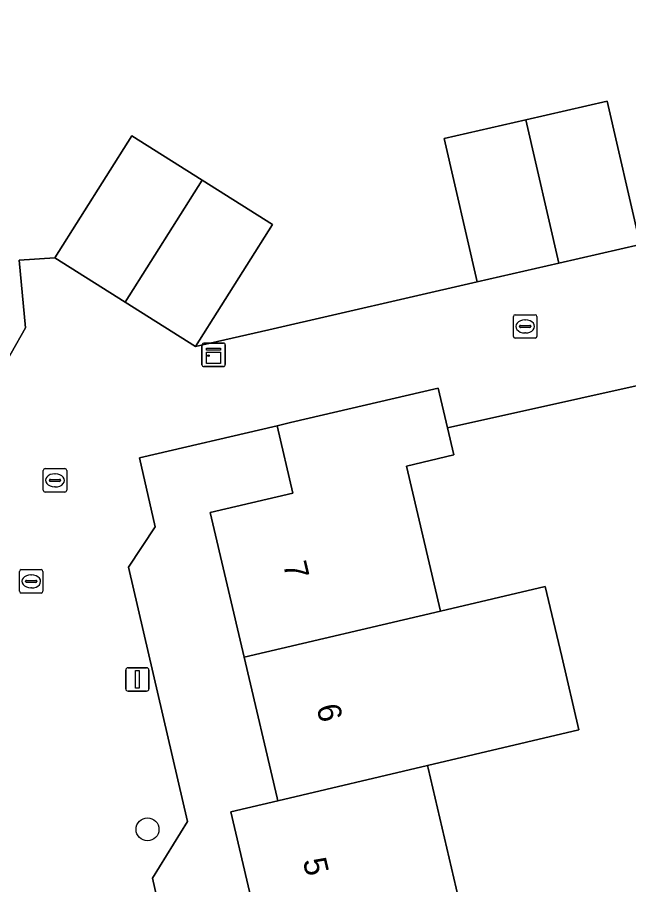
# Model space of a CAD drawing. Extents: x 158455 to 159797, y 387218 to 388672.
# Drawn here: x 159557.81 to 159583.95, y 388045.83 to 388082.92 of the extents above; entities that cross this region are included whole.
import ezdxf

# ---------------------------------------------------------------- set-up
doc = ezdxf.new("R2010")
doc.units = 0
for name, color, linetype in [('IMGEO_Boom', 7, 'Continuous'), ('IMGEO_Erf', 7, 'Continuous'), ('IMGEO_Hek', 7, 'Continuous'), ('IMGEO_Kast', 7, 'Continuous'), ('IMGEO_Kolk', 7, 'Continuous'), ('IMGEO_Lichtmast', 7, 'Continuous'), ('IMGEO_Muur', 7, 'Continuous'), ('IMGEO_Pand', 7, 'Continuous'), ('IMGEO_Pand_nummerreeks', 7, 'Continuous'), ('IMGEO_Rijbaan_lokaal_open', 7, 'Continuous'), ('IMGEO_Rioolput', 7, 'Continuous')]:
    doc.layers.add(name, color=color, linetype=linetype)

msp = doc.modelspace()

# ---------------------------------------------------------------- linework, layer by layer
at = {"layer": 'IMGEO_Boom'}
msp.add_circle((159563.373, 388048.195), 0.489, dxfattribs=at)
at = {"layer": 'IMGEO_Erf'}
for points in [[(159576.063, 388077.731), (159579.55, 388078.533), (159583.033, 388079.335), (159584.444, 388073.204), (159589.843, 388074.453), (159588.033, 388082.477), (159589.782, 388082.878), (159593.172, 388083.658)], [(159511.369, 388059.44), (159538.191, 388065.78), (159540.599, 388064.037), (159555.684, 388065.309), (159558.15, 388069.643), (159557.881, 388072.53), (159559.407, 388072.638), (159562.699, 388077.855), (159565.708, 388075.956), (159568.721, 388074.054), (159565.429, 388068.838), (159568.565, 388069.557), (159577.474, 388071.6), (159576.063, 388077.731)], [(159587.6, 388067.902), (159576.205, 388065.361), (159576.475, 388064.207), (159574.446, 388063.731), (159575.899, 388057.531), (159580.379, 388058.587), (159581.082, 388055.589), (159581.818, 388052.448), (159577.338, 388051.392), (159575.345, 388050.922), (159575.371, 388050.813), (159576.772, 388044.833)], [(159568.356, 388042.863), (159566.933, 388048.939), (159568.947, 388049.414), (159568.916, 388049.548), (159567.509, 388055.553), (159566.057, 388061.747), (159569.586, 388062.574), (159568.912, 388065.451), (159563.025, 388064.079), (159563.703, 388061.136), (159562.562, 388059.405), (159565.079, 388048.538), (159563.585, 388046.114), (159565.928, 388035.756)]]:
    msp.add_lwpolyline(points, dxfattribs=at)
at = {"layer": 'IMGEO_Hek'}
msp.add_lwpolyline([(159576.205, 388065.361), (159587.6, 388067.902), (159587.893, 388066.613)], dxfattribs=at)
at = {"layer": 'IMGEO_Kast'}
for p, q in [((159565.699, 388068.06), (159565.699, 388068.901)), ((159565.699, 388068.901), (159565.699, 388068.06)), ((159565.774, 388068.985), (159566.615, 388068.985)), ((159566.615, 388068.985), (159565.774, 388068.985)), ((159566.699, 388068.91), (159566.699, 388068.069)), ((159566.699, 388068.069), (159566.699, 388068.91)), ((159566.624, 388067.985), (159565.783, 388067.985)), ((159565.783, 388067.985), (159566.624, 388067.985))]:
    msp.add_line(p, q, dxfattribs=at)
for points in [[(159565.894, 388068.775), (159566.494, 388068.775), (159566.494, 388068.69), (159565.894, 388068.69), (159565.894, 388068.775)], [(159565.894, 388068.6), (159566.494, 388068.6), (159566.494, 388068.111), (159565.894, 388068.111), (159565.894, 388068.6)]]:
    msp.add_lwpolyline(points, dxfattribs=at)
msp.add_circle((159565.978, 388068.449), 0.0377, dxfattribs=at)
for centre, start, end in [((159565.777, 388068.907), 92.4484, 184.2845), ((159565.777, 388068.907), 92.4484, 184.2845), ((159566.621, 388068.907), 2.4484, 94.2845), ((159566.621, 388068.907), 2.4484, 94.2845), ((159565.777, 388068.063), 182.4484, 274.2845), ((159565.777, 388068.063), 182.4484, 274.2845), ((159566.621, 388068.063), 272.4484, 4.2845), ((159566.621, 388068.063), 272.4484, 4.2845)]:
    msp.add_arc(centre, 0.0779, start, end, dxfattribs=at)
at = {"layer": 'IMGEO_Kolk'}
for p, q in [((159579.019, 388069.276), (159579.019, 388070.128)), ((159579.094, 388070.202), (159579.946, 388070.202)), ((159579.507, 388069.982), (159579.532, 388069.982)), ((159580.02, 388070.128), (159580.02, 388069.276)), ((159579.278, 388069.696), (159579.278, 388069.708)), ((159579.716, 388069.659), (159579.318, 388069.659)), ((159579.321, 388069.745), (159579.719, 388069.745)), ((159579.762, 388069.708), (159579.762, 388069.696)), ((159579.946, 388069.202), (159579.094, 388069.202)), ((159579.53, 388069.422), (159579.505, 388069.422)), ((159558.916, 388062.693), (159558.916, 388063.545)), ((159558.991, 388063.619), (159559.843, 388063.619)), ((159559.917, 388063.545), (159559.917, 388062.693)), ((159559.404, 388063.399), (159559.429, 388063.399)), ((159559.175, 388063.113), (159559.175, 388063.125)), ((159559.613, 388063.076), (159559.215, 388063.076)), ((159559.218, 388063.162), (159559.616, 388063.162)), ((159559.427, 388062.839), (159559.402, 388062.839)), ((159559.659, 388063.125), (159559.659, 388063.113)), ((159559.843, 388062.619), (159558.991, 388062.619))]:
    msp.add_line(p, q, dxfattribs=at)
for points in [[(159579.019, 388069.276), (159579.019, 388070.128)], [(159579.094, 388070.202), (159579.946, 388070.202)], [(159580.02, 388070.128), (159580.02, 388069.276)], [(159579.946, 388069.202), (159579.094, 388069.202)], [(159558.916, 388062.693), (159558.916, 388063.545)], [(159558.991, 388063.619), (159559.843, 388063.619)], [(159559.917, 388063.545), (159559.917, 388062.693)], [(159559.843, 388062.619), (159558.991, 388062.619)]]:
    msp.add_lwpolyline(points, dxfattribs=at)
for centre, radius, start, end in [((159579.096, 388070.126), 0.0765, 91.552, 178.448), ((159579.096, 388070.126), 0.0765, 91.552, 178.448), ((159579.944, 388070.126), 0.0765, 1.552, 88.448), ((159579.944, 388070.126), 0.0765, 1.552, 88.448), ((159579.318, 388069.705), 0.0403, 85.8775, 175.7526), ((159579.315, 388069.695), 0.0366, 178.938, 274.7102), ((159579.719, 388069.702), 0.043, 264.8664, 352.4533), ((159579.723, 388069.707), 0.0386, 1.7309, 96.639), ((159579.096, 388069.278), 0.0765, 181.552, 268.448), ((159579.096, 388069.278), 0.0765, 181.552, 268.448), ((159579.944, 388069.278), 0.0765, 271.552, 358.448), ((159579.944, 388069.278), 0.0765, 271.552, 358.448), ((159558.993, 388063.543), 0.0765, 91.552, 178.448), ((159558.993, 388063.543), 0.0765, 91.552, 178.448), ((159559.841, 388063.543), 0.0765, 1.552, 88.448), ((159559.841, 388063.543), 0.0765, 1.552, 88.448), ((159559.215, 388063.122), 0.0403, 85.8775, 175.7526), ((159559.212, 388063.112), 0.0366, 178.938, 274.7102), ((159559.616, 388063.119), 0.043, 264.8664, 352.4533), ((159559.62, 388063.124), 0.0386, 1.7309, 96.639), ((159558.993, 388062.695), 0.0765, 181.552, 268.448), ((159558.993, 388062.695), 0.0765, 181.552, 268.448), ((159559.841, 388062.695), 0.0765, 271.552, 358.448), ((159559.841, 388062.695), 0.0765, 271.552, 358.448)]:
    msp.add_arc(centre, radius, start, end, dxfattribs=at)
for centre, major_axis, ratio, start_param, end_param in [((159579.506, 388069.702), (-0.387, 0.002), 0.722429, 4.712389, 7.853982), ((159579.531, 388069.702), (-0.39, 0.002), 0.717154, 1.570796, 4.712389), ((159559.403, 388063.119), (-0.387, 0.002), 0.722429, 4.712389, 7.853982), ((159559.428, 388063.119), (-0.39, 0.002), 0.717154, 1.570796, 4.712389)]:
    msp.add_ellipse(centre, major_axis=major_axis, ratio=ratio, start_param=start_param, end_param=end_param, dxfattribs=at)
at = {"layer": 'IMGEO_Lichtmast'}
for p, q in [((159562.543, 388055.107), (159563.333, 388055.107)), ((159563.333, 388055.107), (159562.543, 388055.107)), ((159562.443, 388054.207), (159562.443, 388055.007)), ((159562.443, 388055.007), (159562.443, 388054.207)), ((159563.433, 388055.007), (159563.433, 388054.207)), ((159563.433, 388054.207), (159563.433, 388055.007)), ((159563.333, 388054.107), (159562.543, 388054.107)), ((159562.543, 388054.107), (159563.333, 388054.107))]:
    msp.add_line(p, q, dxfattribs=at)
msp.add_lwpolyline([(159562.863, 388054.982), (159563.013, 388054.982), (159563.013, 388054.232), (159562.863, 388054.232), (159562.863, 388054.982)], dxfattribs=at)
for centre, start, end in [((159562.543, 388055.007), 90, 180), ((159562.543, 388055.007), 90, 180), ((159563.333, 388055.007), 0, 90), ((159563.333, 388055.007), 360, 90), ((159562.543, 388054.207), 180, 270), ((159562.543, 388054.207), 180, 270), ((159563.333, 388054.207), 270, 0), ((159563.333, 388054.207), 270, 0)]:
    msp.add_arc(centre, 0.1, start, end, dxfattribs=at)
at = {"layer": 'IMGEO_Muur'}
for points in [[(159568.565, 388069.557), (159577.474, 388071.6)], [(159565.429, 388068.838), (159568.565, 388069.557)]]:
    msp.add_lwpolyline(points, dxfattribs=at)
at = {"layer": 'IMGEO_Pand'}
for points in [[(159579.55, 388078.533), (159580.96, 388072.402), (159584.444, 388073.204), (159583.033, 388079.335)], [(159579.55, 388078.533), (159576.063, 388077.731), (159577.474, 388071.6), (159580.96, 388072.402)], [(159565.708, 388075.956), (159562.699, 388077.855), (159559.407, 388072.638), (159562.417, 388070.739)], [(159565.708, 388075.956), (159562.417, 388070.739), (159565.429, 388068.838), (159568.721, 388074.054)], [(159575.899, 388057.531), (159574.446, 388063.731), (159576.475, 388064.207), (159576.205, 388065.361), (159575.805, 388067.067), (159569.492, 388065.587), (159568.912, 388065.451), (159569.586, 388062.574), (159566.057, 388061.747), (159567.509, 388055.553)], [(159581.082, 388055.589), (159580.379, 388058.587), (159575.899, 388057.531), (159567.509, 388055.553), (159568.916, 388049.548), (159568.947, 388049.414), (159575.345, 388050.922), (159577.338, 388051.392), (159581.818, 388052.448)], [(159575.371, 388050.813), (159575.345, 388050.922), (159568.947, 388049.414), (159566.933, 388048.939), (159568.356, 388042.863), (159576.772, 388044.833)]]:
    msp.add_lwpolyline(points, close=True, dxfattribs=at)
at = {"layer": 'IMGEO_Rijbaan_lokaal_open'}
for points in [[(159584.444, 388073.204), (159580.96, 388072.402), (159577.474, 388071.6), (159568.565, 388069.557), (159565.429, 388068.838), (159562.417, 388070.739), (159559.407, 388072.638), (159557.881, 388072.53), (159558.15, 388069.643), (159555.684, 388065.309), (159540.599, 388064.037), (159538.191, 388065.78), (159511.369, 388059.44)], [(159563.585, 388046.114), (159565.079, 388048.538), (159562.562, 388059.405), (159563.703, 388061.136), (159563.025, 388064.079), (159568.912, 388065.451), (159569.492, 388065.587), (159575.805, 388067.067), (159576.205, 388065.361), (159587.6, 388067.902)], [(159568.973, 388009.782), (159568.924, 388013.946), (159567.413, 388013.55), (159565.734, 388021.274), (159566.827, 388023.014), (159564.492, 388033.403), (159565.928, 388035.756), (159563.585, 388046.114)]]:
    msp.add_lwpolyline(points, dxfattribs=at)
at = {"layer": 'IMGEO_Rioolput'}
for p, q in [((159557.901, 388058.374), (159557.901, 388059.226)), ((159557.976, 388059.3), (159558.828, 388059.3)), ((159558.902, 388059.226), (159558.902, 388058.374)), ((159558.16, 388058.794), (159558.16, 388058.806)), ((159558.598, 388058.757), (159558.2, 388058.757)), ((159558.203, 388058.843), (159558.601, 388058.843)), ((159558.389, 388059.08), (159558.414, 388059.08)), ((159558.644, 388058.806), (159558.644, 388058.794)), ((159558.412, 388058.52), (159558.387, 388058.52)), ((159558.828, 388058.3), (159557.976, 388058.3))]:
    msp.add_line(p, q, dxfattribs=at)
for points in [[(159557.901, 388058.374), (159557.901, 388059.226)], [(159557.976, 388059.3), (159558.828, 388059.3)], [(159558.902, 388059.226), (159558.902, 388058.374)], [(159558.828, 388058.3), (159557.976, 388058.3)]]:
    msp.add_lwpolyline(points, dxfattribs=at)
for centre, radius, start, end in [((159557.978, 388059.224), 0.0765, 91.552, 178.448), ((159557.978, 388059.224), 0.0765, 91.552, 178.448), ((159558.826, 388059.224), 0.0765, 1.552, 88.448), ((159558.826, 388059.224), 0.0765, 1.552, 88.448), ((159558.2, 388058.803), 0.0403, 85.8775, 175.7526), ((159558.197, 388058.793), 0.0366, 178.938, 274.7102), ((159558.601, 388058.8), 0.043, 264.8664, 352.4533), ((159558.605, 388058.805), 0.0386, 1.7309, 96.639), ((159557.978, 388058.376), 0.0765, 181.552, 268.448), ((159557.978, 388058.376), 0.0765, 181.552, 268.448), ((159558.826, 388058.376), 0.0765, 271.552, 358.448), ((159558.826, 388058.376), 0.0765, 271.552, 358.448)]:
    msp.add_arc(centre, radius, start, end, dxfattribs=at)
for centre, major_axis, ratio, start_param, end_param in [((159558.388, 388058.8), (-0.387, 0.002), 0.722429, 4.712389, 7.853982), ((159558.413, 388058.8), (-0.39, 0.002), 0.717154, 1.570796, 4.712389)]:
    msp.add_ellipse(centre, major_axis=major_axis, ratio=ratio, start_param=start_param, end_param=end_param, dxfattribs=at)

# ---------------------------------------------------------------- texts
at = {"layer": 'IMGEO_Pand_nummerreeks'}
for s, rotation, p in [('7', 283.19, (159569.162, 388059.54)), ('6', 283.1893, (159570.592, 388053.44)), ('5', 283.1835, (159570.007, 388046.864))]:
    msp.add_text(s, height=1, rotation=rotation, dxfattribs=at).set_placement(p)

doc.saveas('drawing.dxf')
